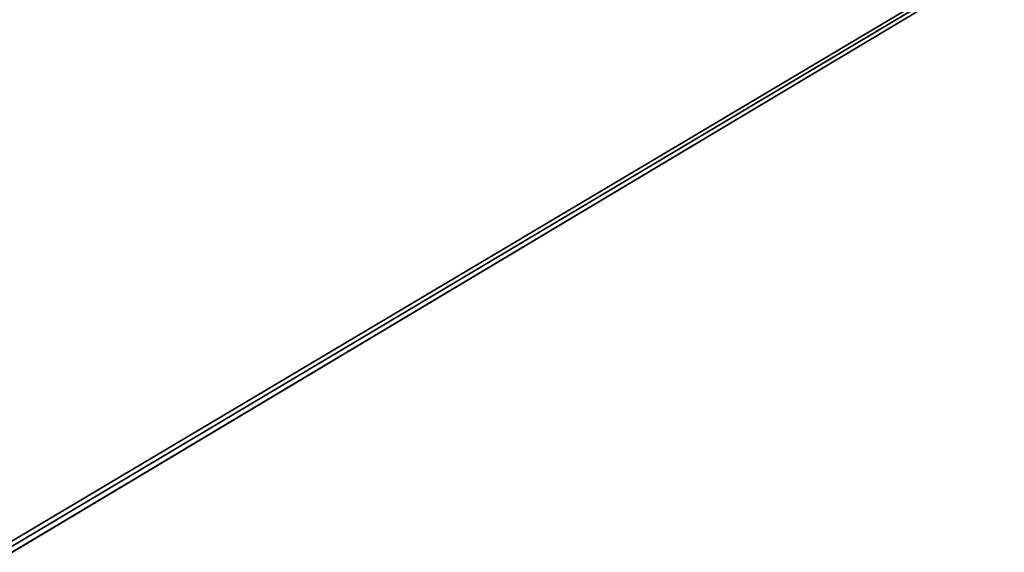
# Model space of a CAD drawing. Header units: centimetres. Extents: x 0.2 to 40.2, y 0.1 to 25.1.
# Tile 422 of 656: x 12.2 to 20.2, y 8.3 to 12.6. Entities that reach past the tile are written whole.
import ezdxf

# ---------------------------------------------------------------- set-up
doc = ezdxf.new("R2010")
doc.units = ezdxf.units.CM
doc.header["$LTSCALE"] = 2.54
doc.layers.get('0').update_dxf_attribs({"true_color": 0xff5454})

# ---------------------------------------------------------------- blocks, each defined once
blk = doc.blocks.new('P__ka _azienkowa 40cm.STL')
at = {"color": 0}
for p, q in [((3.0197, 2.9539, 3.03), (40, 24.925, 3.03)), ((3.0197, 2.9539, 3.03), (40, 24.925, 3.03)), ((3.075, 2.9281, 3.03), (40, 24.925, 3.03)), ((3.075, 2.9281, 3.03), (40, 24.925, 3.03)), ((40, 24.925, 2.93), (3.125, 2.8931, 2.93)), ((40, 24.925, 2.93), (3.125, 2.8931, 2.93)), ((3.125, 2.8931, 3.03), (40, 24.925, 3.03)), ((3.125, 2.8931, 3.03), (40, 24.925, 3.03))]:
    blk.add_line(p, q, dxfattribs=at)
mesh = blk.add_polyface(dxfattribs=at)
corners = [(40, 24.925, 2.93), (3.125, 2.8931, 2.93), (0.4, 24.925, 2.93)]
mesh.append_faces([[corners[k] for k in face] for face in [(0, 1, 2)]], dxfattribs={"color": 0})
mesh = blk.add_polyface(dxfattribs=at)
corners = [(40, 24.925, 3.03), (0.4, 24.925, 3.03), (3.0197, 2.9539, 3.03)]
mesh.append_faces([[corners[k] for k in face] for face in [(0, 1, 2)]], dxfattribs={"color": 0})
mesh = blk.add_polyface(dxfattribs=at)
corners = [(40, 24.925, 3.03), (3.0197, 2.9539, 3.03), (3.075, 2.9281, 3.03)]
mesh.append_faces([[corners[k] for k in face] for face in [(0, 1, 2)]], dxfattribs={"color": 0})
mesh = blk.add_polyface(dxfattribs=at)
corners = [(40, 24.925, 3.03), (3.075, 2.9281, 3.03), (3.125, 2.8931, 3.03)]
mesh.append_faces([[corners[k] for k in face] for face in [(0, 1, 2)]], dxfattribs={"color": 0})
mesh = blk.add_polyface(dxfattribs=at)
corners = [(40, 24.925, 2.93), (37.325, 2.9281, 2.93), (3.125, 2.8931, 2.93)]
mesh.append_faces([[corners[k] for k in face] for face in [(0, 1, 2)]], dxfattribs={"color": 0})
mesh = blk.add_polyface(dxfattribs=at)
corners = [(40, 24.925, 3.03), (3.125, 2.8931, 3.03), (37.1553, 2.6858, 3.03)]
mesh.append_faces([[corners[k] for k in face] for face in [(0, 1, 2)]], dxfattribs={"color": 0})

msp = doc.modelspace()

# ---------------------------------------------------------------- block references
at = {"color": 0}
msp.add_blockref('P__ka _azienkowa 40cm.STL', (0, 0), dxfattribs=at)

doc.saveas('drawing.dxf')
